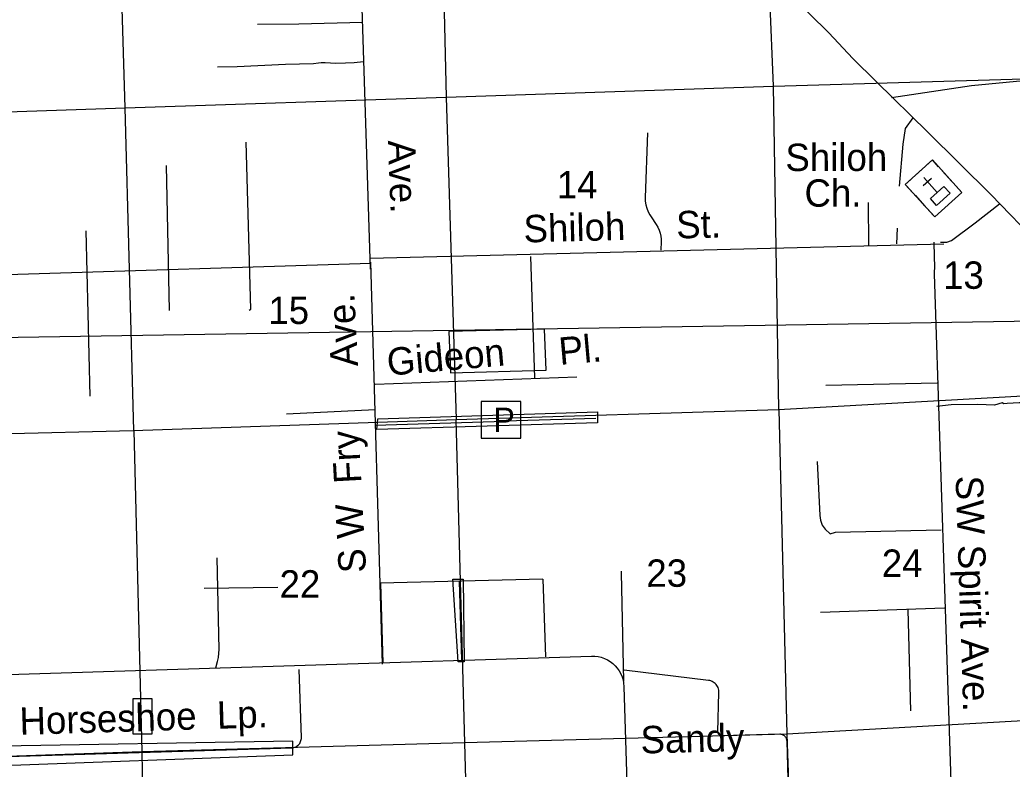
# Model space of a CAD drawing. Extents: x 2480962 to 2688785, y 277103 to 599240.
# Drawn here: x 2534417 to 2550722, y 315634 to 327947 of the extents above; entities that cross this region are included whole.
import ezdxf

# ---------------------------------------------------------------- set-up
doc = ezdxf.new("R2010")
doc.units = 0
for name, color, linetype in [('County Routes Highway Center Lines', 7, 'Continuous'), ('Culture', 7, 'Continuous'), ('Culture Text', 7, 'Continuous'), ('Divided_Highway', 7, 'Continuous'), ('Level 31', 7, 'Continuous'), ('Local Roads Improved', 7, 'Continuous'), ('Local Roads Paved', 7, 'Continuous'), ('Local Roads Related Cells', 7, 'Continuous'), ('Local Roads Related Text', 7, 'Continuous'), ('Local Roads Unimproved', 7, 'Continuous'), ('Section Lines', 7, 'Continuous'), ('Section Numbers', 7, 'Continuous'), ('Uninventoried Roads and Features', 7, 'Continuous'), ('US Routes Highway Center Lines', 7, 'Continuous')]:
    doc.layers.add(name, color=color, linetype=linetype)

msp = doc.modelspace()

# ---------------------------------------------------------------- linework, layer by layer
at = {"layer": 'County Routes Highway Center Lines'}
for p, q in [((2548737.526, 326669.271), (2550056.014, 326867.64)), ((2531508.437, 317103.774), (2543810.53, 317492.564)), ((2544342.359, 316993.033), (2544391.551, 315408.247))]:
    msp.add_line(p, q, dxfattribs=at)
for points in [[(2550056.014, 326867.64), (2550906.013, 326950.628), (2551214.866, 326958.67)], [(2543810.53, 317492.564), (2543864.507, 317491.442), (2543918.071, 317484.686), (2543970.636, 317472.366), (2544021.625, 317454.62), (2544070.479, 317431.641), (2544116.664, 317403.681), (2544159.674, 317371.046), (2544199.036, 317334.095), (2544234.319, 317293.231), (2544265.139, 317248.903), (2544291.156, 317201.596), (2544312.086, 317151.829), (2544327.699, 317100.146), (2544337.824, 317047.114), (2544342.351, 316993.315), (2544342.359, 316993.033)]]:
    msp.add_lwpolyline(points, dxfattribs=at)
at = {"layer": 'Culture'}
for p, q in [((2549410.437, 325644.653), (2549321.479, 325564.115)), ((2549511.109, 325533.456), (2549410.437, 325644.653)), ((2549121.322, 325382.904), (2549254.76, 325503.711)), ((2549732.589, 325288.82), (2549571.513, 325466.737)), ((2549054.604, 325322.5), (2548965.645, 325241.962)), ((2549262.263, 325227.227), (2549395.701, 325348.035)), ((2549490.059, 325109.714), (2549268.885, 325354.011)), ((2548965.645, 325241.962), (2549066.317, 325130.765)), ((2549893.666, 325110.903), (2549792.993, 325222.101)), ((2549126.721, 325064.046), (2549287.797, 324886.129)), ((2549448.873, 324708.212), (2549893.666, 325110.903)), ((2549348.201, 324819.41), (2549448.873, 324708.212))]:
    msp.add_line(p, q, dxfattribs=at)
for points in [[(2548965.645, 325241.962), (2549410.437, 325644.653), (2549893.666, 325110.903), (2549448.873, 324708.212)], [(2549378.861, 325009.041), (2549601.257, 325210.387), (2549701.929, 325099.189), (2549479.533, 324897.843)]]:
    msp.add_lwpolyline(points, close=True, dxfattribs=at)
at = {"layer": 'Divided_Highway'}
msp.add_line((2523169.759, 322555.352), (2562783.117, 323186.248), dxfattribs=at)
at = {"layer": 'Level 31'}
for points in [[(2541491.394, 322146.721), (2543065.022, 322189.863), (2543039.24, 322866.314), (2541465.612, 322823.172)], [(2540300.981, 321390.743), (2543908.622, 321505.602), (2543908.622, 321322.871), (2540280.098, 321213.232)], [(2541530.484, 318753.814), (2541702.961, 318753.814), (2541715.281, 317398.634), (2541616.723, 317398.634)], [(2536276.2, 316215.601), (2536589.036, 316215.601), (2536589.036, 316791.597), (2536276.2, 316791.597)], [(2538901.922, 315868.359), (2538901.922, 316096.287), (2533797.979, 316006.744), (2533830.54, 315681.133)]]:
    msp.add_lwpolyline(points, close=True, dxfattribs=at)
at = {"layer": 'Local Roads Improved'}
for p, q in [((2540177.998, 323850.806), (2539945.775, 331146.268)), ((2544731.134, 326089.842), (2544689.367, 325027.136)), ((2536821.412, 325552.654), (2536871.251, 323168.928)), ((2548365.729, 324245.861), (2548359.716, 324943.364)), ((2544788.082, 324707.531), (2544871.981, 324584)), ((2535572.828, 321764.072), (2535504.756, 324480.145)), ((2548828.727, 324266.906), (2548837.747, 324525.463)), ((2544957.251, 324305.671), (2544948.234, 324162.308)), ((2540174.368, 324030.188), (2549600.969, 324267.001)), ((2540181.517, 323945.761), (2534205.963, 323755.745)), ((2540376.2, 317361.373), (2540182.813, 323962.331)), ((2549439.296, 323771.089), (2549726.412, 314980.892)), ((2540253.075, 321537.717), (2538799.672, 321464.812)), ((2537690.468, 317598.908), (2537660.185, 319108.144)), ((2544296.877, 318861.49), (2544337.553, 317081.38)), ((2540341.855, 318687.707), (2540380.07, 317374.396)), ((2541633.27, 318715.729), (2541675.984, 317429.56)), ((2543012.405, 318754.993), (2543055.102, 317478.817)), ((2549610.459, 318279.974), (2547573.598, 318206.657)), ((2549058.938, 316590.548), (2549013.716, 318251.817)), ((2537636.392, 317299.485), (2537665.342, 317402.351)), ((2539042.822, 316153.724), (2539008.09, 317272.629)), ((2545730.781, 317092.964), (2544347.369, 317262.975)), ((2545888.477, 316246.699), (2545903.681, 316892.946)), ((2546902.517, 316207.441), (2545954.047, 316181.387)), ((2547125.398, 312159.684), (2547022.823, 316093.408)), ((2533866.667, 315830.982), (2538886.246, 315987.105))]:
    msp.add_line(p, q, dxfattribs=at)
for points in [[(2540046.721, 327904.784), (2539003.614, 327878.613), (2538323.164, 327871.135)], [(2540065.415, 327257.983), (2539912.126, 327239.289), (2539766.316, 327235.55), (2539609.289, 327228.073), (2539433.568, 327243.028), (2539370.01, 327243.028), (2539325.145, 327235.55), (2539242.893, 327224.334), (2538783.028, 327213.118), (2537990.416, 327175.731), (2537665.146, 327168.253)], [(2549090.668, 326336.303), (2548964.257, 326159.328), (2548926.334, 325902.293), (2548863.129, 325211.249)], [(2538187.586, 323178.62), (2538210.612, 323192.58), (2538133.993, 325936.704)], [(2544689.367, 325027.136), (2544692.648, 324967.415), (2544702.154, 324908.364), (2544717.78, 324850.63), (2544739.355, 324794.846), (2544766.643, 324741.623), (2544788.082, 324707.531)], [(2544871.981, 324584), (2544898.732, 324539.801), (2544920.716, 324493.049), (2544937.693, 324444.253), (2544949.476, 324393.952), (2544955.937, 324342.693), (2544957.251, 324305.671)], [(2549433.03, 324293.964), (2549442.049, 324056.452), (2549442.049, 324002.336), (2549448.062, 323945.213), (2549445.531, 323872.809), (2549439.658, 323811.845), (2549439.296, 323771.089)], [(2540250.723, 321288.428), (2542212.112, 321349.574), (2542393.2, 321356.63), (2543881.88, 321403.665)], [(2544299.006, 318887.861), (2544298.085, 318883.328), (2544296.905, 318871.037), (2544296.877, 318861.49)], [(2537665.342, 317402.351), (2537680.909, 317471.322), (2537689.182, 317541.543), (2537690.468, 317598.908)], [(2545903.681, 316892.946), (2545903.087, 316913.541), (2545900.343, 316933.962), (2545895.48, 316953.984), (2545888.551, 316973.388), (2545879.631, 316991.961), (2545868.819, 317009.5), (2545856.233, 317025.813), (2545842.01, 317040.721), (2545826.308, 317054.06), (2545809.297, 317065.685), (2545791.163, 317075.468), (2545772.107, 317083.302), (2545752.336, 317089.101), (2545732.067, 317092.802), (2545730.781, 317092.964)], [(2538886.246, 315987.105), (2538903.11, 315988.515), (2538919.735, 315991.681), (2538935.937, 315996.567), (2538951.54, 316003.12), (2538966.373, 316011.268), (2538980.273, 316020.922), (2538993.087, 316031.976), (2539004.676, 316044.309), (2539014.912, 316057.786), (2539023.683, 316072.258), (2539030.894, 316087.568), (2539036.465, 316103.549), (2539040.334, 316120.024), (2539042.461, 316136.814), (2539042.822, 316153.724)], [(2545954.047, 316181.387), (2545947.367, 316181.552), (2545940.741, 316182.416), (2545934.242, 316183.968), (2545927.94, 316186.19), (2545921.906, 316189.059), (2545916.204, 316192.543), (2545910.898, 316196.604), (2545906.046, 316201.198), (2545901.7, 316206.273), (2545897.908, 316211.775), (2545894.713, 316217.643), (2545892.148, 316223.813), (2545890.241, 316230.217), (2545889.016, 316236.785), (2545888.483, 316243.446), (2545888.477, 316246.699)], [(2547022.823, 316093.408), (2547021.862, 316105.632), (2547019.629, 316117.687), (2547016.148, 316129.443), (2547011.458, 316140.77), (2547005.609, 316151.545), (2546998.666, 316161.65), (2546990.704, 316170.974), (2546981.812, 316179.414), (2546972.086, 316186.879), (2546961.633, 316193.286), (2546950.568, 316198.565), (2546939.012, 316202.659), (2546927.09, 316205.522), (2546914.935, 316207.123), (2546902.679, 316207.445), (2546902.517, 316207.441)]]:
    msp.add_lwpolyline(points, dxfattribs=at)
at = {"layer": 'Local Roads Paved'}
msp.add_lwpolyline([(2549544.27, 324293.964), (2549646.49, 324293.964), (2549724.659, 324321.023), (2550112.495, 324612.651), (2550512.357, 324925.325)], dxfattribs=at)
at = {"layer": 'Local Roads Related Cells'}
for p, q in [((2541995.181, 321673.608), (2541995.181, 321070.405)), ((2542648.383, 321673.608), (2541995.181, 321673.608)), ((2542648.383, 321070.405), (2542648.383, 321673.608)), ((2541995.181, 321070.405), (2542648.383, 321070.405))]:
    msp.add_line(p, q, dxfattribs=at)
at = {"layer": 'Local Roads Unimproved'}
for p, q in [((2542805.585, 324058.644), (2542872.106, 322063.58)), ((2540254.79, 321960.844), (2543566.795, 322083.148)), ((2537445.74, 318609.884), (2538656.292, 318625.338)), ((2543011.942, 318753.814), (2540337.033, 318687.591))]:
    msp.add_line(p, q, dxfattribs=at)
for points in [[(2547661.13, 321943.249), (2549491.488, 321981.458)], [(2551680.883, 320505.581), (2551521.853, 320613.311), (2551491.073, 320715.911), (2551485.943, 321249.432), (2551475.683, 321536.713), (2551465.423, 321613.663), (2551434.642, 321654.703), (2551219.182, 321654.703), (2550834.431, 321654.703), (2550639.491, 321644.443), (2550583.061, 321639.313), (2550557.41, 321654.703), (2550429.16, 321613.663), (2550157.27, 321623.923), (2549721.219, 321618.793), (2549485.238, 321593.143)], [(2547519.714, 320691.228), (2547563.63, 319802.333), (2547574.775, 319723.409), (2547601.413, 319640.904), (2547650.782, 319580.041), (2547729.432, 319500.409), (2547817.556, 319530.954), (2549558.169, 319568.271)]]:
    msp.add_lwpolyline(points, dxfattribs=at)
at = {"layer": 'Section Lines'}
for p, q in [((2541175.831, 337092.87), (2541421.387, 326674.456)), ((2546797.761, 326858.877), (2546595.287, 332191.953)), ((2536145.184, 326499.246), (2535993.796, 331905.125)), ((2546797.761, 326858.877), (2557124.004, 327158.824)), ((2541419.469, 326674.392), (2546797.76, 326858.877)), ((2546889.743, 321541.605), (2546797.76, 326858.877)), ((2536145.184, 326499.246), (2541421.387, 326674.456)), ((2541421.388, 326674.456), (2541587.433, 321379.727)), ((2530856.754, 326318.029), (2536145.184, 326499.246)), ((2536288.98, 321198.186), (2536145.184, 326499.246)), ((2546884.222, 321541.292), (2552136.212, 321839.57)), ((2541587.435, 321379.727), (2546884.222, 321541.292)), ((2546889.743, 321541.605), (2547019.105, 316208.725)), ((2536276.819, 321198.011), (2541587.433, 321379.727)), ((2541726.19, 316065.243), (2541587.435, 321379.727)), ((2531001.759, 321068.685), (2536276.819, 321198.011)), ((2536288.98, 321198.186), (2536421.238, 315919.621)), ((2552287.465, 316507.858), (2547019.105, 316208.725)), ((2547019.058, 316210.644), (2541726.19, 316065.243)), ((2547019.105, 316208.725), (2547191.757, 310914.793)), ((2541726.191, 316065.243), (2536421.238, 315919.621)), ((2541876.787, 310773.033), (2541726.191, 316065.243)), ((2536421.238, 315919.621), (2531208.764, 315738.823)), ((2536421.238, 315919.621), (2536489.416, 311744.336))]:
    msp.add_line(p, q, dxfattribs=at)
at = {"layer": 'US Routes Highway Center Lines'}
msp.add_lwpolyline([(2547066.791, 328367.451), (2547709.682, 327731.704), (2548102.559, 327310.254), (2548488.294, 326931.662), (2549338.338, 326103.048), (2550374.106, 325074.423), (2551174.147, 324245.809)], dxfattribs=at)

# ---------------------------------------------------------------- texts
at = {"layer": 'Culture Text'}
for s, rotation, p in [('Shiloh', 0.0671694, (2546996.472, 325462.327)), ('Ch.', 0.0671667, (2547309.881, 324875.954))]:
    msp.add_text(s, height=450, rotation=rotation, dxfattribs=at).set_placement(p)
at = {"layer": 'Local Roads Related Text'}
for s, rotation, p in [('Ave.', 272.2689083, (2540463.127, 325963.658)), ('Shiloh     St.', 1.4877278, (2542699.333, 324287.823)), ('Ave.', 93.0436083, (2539975.928, 322257.723)), ('Pl.', 5.0057139, (2543292.13, 322276.182)), ('Gideon', 5.0057139, (2540467.803, 322098.854)), ('S W  Fry', 93.0436111, (2540108.203, 318869.549)), ('SW Spirit Ave.', 271.8666389, (2549791.836, 320450.666)), ('Horseshoe  Lp.', 1.7720444, (2534418.046, 316196.441))]:
    msp.add_text(s, height=450, rotation=rotation, dxfattribs=at).set_placement(p)
msp.add_text('P', height=400, dxfattribs=at).set_placement((2542194.589, 321173.661))
at = {"layer": 'Section Numbers'}
for s, rotation, p in [('14', 0.0671694, (2543240.381, 325011.908)), ('13', 0.0671639, (2549586.938, 323526.407)), ('15', 0.0671639, (2538500.434, 322948.074)), ('24', 0.06715, (2548580.272, 318793.529)), ('23', 0.06715, (2544711.775, 318629.965)), ('22', 0.06715, (2538684.77, 318452.54))]:
    msp.add_text(s, height=450, rotation=rotation, dxfattribs=at).set_placement(p)
at = {"layer": 'Uninventoried Roads and Features'}
msp.add_text('Sandy', height=450, rotation=1.4336833, dxfattribs=at).set_placement((2544620.727, 315890.403))

doc.saveas('drawing.dxf')
